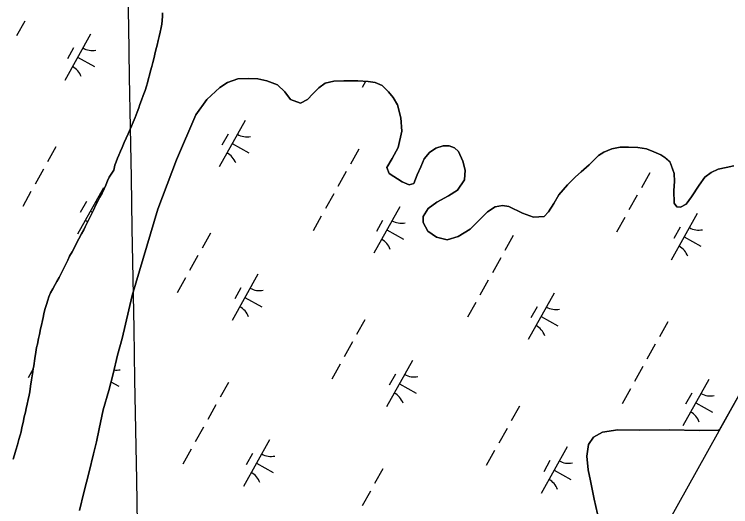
# Model space of a CAD drawing. Extents: x 3923531 to 3943530, y 207391 to 229799.
# Drawn here: x 3935631 to 3936304, y 212770 to 213232 of the extents above; entities that cross this region are included whole.
import ezdxf

# ---------------------------------------------------------------- set-up
doc = ezdxf.new("R2010")
doc.units = 0
for name, color, linetype in [('V-GRID-FRAM', 7, 'Continuous'), ('V-GRID-MAJR', 7, 'Continuous'), ('V-TOPO-SHOR', 7, 'Continuous'), ('V-WETL-SWMP', 7, 'Continuous')]:
    doc.layers.add(name, color=color, linetype=linetype)

msp = doc.modelspace()

# ---------------------------------------------------------------- linework, layer by layer
at = {"layer": 'V-GRID-FRAM'}
msp.add_lwpolyline([(3941569.42, 222286.79), (3934196.47, 209089.08), (3926890.07, 213186.24), (3934009.8, 226348.12), (3941569.42, 222286.79)], dxfattribs=at)
at = {"layer": 'V-GRID-MAJR'}
msp.add_spline([(3935779.93, 210874.81), (3935760.83, 211942.59), (3935652.4, 218002.59), (3935543.98, 224062.57), (3935501.82, 226418.85)], degree=3, dxfattribs=at)
at = {"layer": 'V-TOPO-SHOR'}
for points in [[(3935716.42, 213071.88), (3935718.21, 213076), (3935719.31, 213078.88), (3935719.57, 213079.53), (3935724.01, 213085.96), (3935725.06, 213090.67), (3935726.25, 213093.72), (3935727.61, 213097.18), (3935728.8, 213100.06), (3935730.33, 213103.77), (3935731.77, 213107.23), (3935733.73, 213111.84), (3935735.6, 213116.13), (3935737.63, 213120.08), (3935739.5, 213124.52), (3935740.6, 213127.33), (3935742.3, 213131.03), (3935743.92, 213135.4), (3935745.88, 213140.34), (3935747.41, 213144.55), (3935748.44, 213147.76), (3935749.89, 213151.72), (3935751.6, 213156.25), (3935753.3, 213160.87), (3935754.67, 213164.99), (3935755.62, 213168.04), (3935756.74, 213172.08), (3935757.6, 213175.22), (3935758.47, 213179.18), (3935759.67, 213183.31), (3935760.54, 213187.02), (3935761.84, 213191.89), (3935762.45, 213194.86), (3935763.49, 213199.07), (3935764.61, 213203.45), (3935765.65, 213207.9), (3935766.52, 213211.53), (3935767.64, 213215.74), (3935768.44, 213220.04), (3935769.13, 213223.09), (3935769.5, 213226.56), (3935769.79, 213230.53), (3935769.83, 213233.68)], [(3935840.65, 213171.69), (3935830.82, 213168.46), (3935823.67, 213163.59), (3935811.49, 213152.21), (3935801.22, 213137.91), (3935782.9, 213095.83), (3935765.28, 213049.33), (3935741.15, 212968.15), (3935731.88, 212927.9), (3935727.51, 212912.14), (3935723.23, 212894.54), (3935719.29, 212878.98), (3935714.04, 212860.96), (3935710.08, 212843.15), (3935707.68, 212830.8), (3935704.87, 212819.64), (3935700.91, 212802.58), (3935695.97, 212783.27), (3935691.69, 212766.21)], [(3936306.53, 213090.06), (3936299.42, 213088.64), (3936291.87, 213086.89), (3936285.27, 213083.84), (3936279.52, 213079.49), (3936274.16, 213071.91), (3936266.73, 213060.92), (3936261.81, 213054.19), (3936256.5, 213051.13), (3936252.96, 213051.49), (3936250.52, 213054.85), (3936250.12, 213067.02), (3936250.96, 213075.4), (3936250.51, 213082.93), (3936246.86, 213093.35), (3936241.83, 213097.96), (3936238.05, 213100.3), (3936231.62, 213103.15), (3936224.66, 213105.92), (3936216.29, 213107.41), (3936207.68, 213107.61), (3936199.93, 213107.59), (3936191.85, 213106.17), (3936184.39, 213102.81), (3936179.62, 213099.74), (3936174.08, 213094.53), (3936170.81, 213091.02), (3936163.1, 213084.54), (3936157.77, 213079.65), (3936150.27, 213072.09), (3936142.2, 213062.71), (3936137.38, 213054.81), (3936132.35, 213046.9), (3936128.31, 213042.43), (3936118.41, 213041.68), (3936107.91, 213045.56), (3936095.17, 213051.72), (3936089.16, 213052.65), (3936082.26, 213051.65), (3936075, 213046.89), (3936067.6, 213039.44), (3936058.9, 213030.71), (3936047.52, 213023.52), (3936037.16, 213020.51), (3936027.18, 213023.1), (3936019.18, 213028.78), (3936014.64, 213036.9), (3936014.81, 213042.6), (3936019.41, 213049.86), (3936027.44, 213056.02), (3936038.59, 213061.92), (3936047.04, 213067.31), (3936053.6, 213077.03), (3936054.02, 213085.96), (3936052.07, 213094.37), (3936047.76, 213103.46), (3936044.25, 213106.94), (3936039.21, 213108.93), (3936033.51, 213108.99), (3936026.6, 213106.59), (3936020.74, 213102.57), (3936015.62, 213096.6), (3936012.52, 213089.21), (3936009.21, 213081.61), (3936006.01, 213073.58), (3936001.58, 213072.12), (3935994.83, 213074.88), (3935982.87, 213082.76), (3935980.67, 213088.38), (3935985.5, 213096.82), (3935991.31, 213107.3), (3935994.5, 213122.76), (3935993.56, 213135.04), (3935990.57, 213147.44), (3935986.45, 213154.16), (3935982.1, 213159.69), (3935976.03, 213165.36), (3935969.61, 213168.33), (3935962.95, 213169.26), (3935953.16, 213169.8), (3935940.25, 213169.94), (3935930.68, 213169.62), (3935922.69, 213167.55), (3935916.73, 213163.42), (3935910.96, 213157.57), (3935905.95, 213152.25), (3935899.35, 213148.88), (3935890.14, 213152.21), (3935884.73, 213159.47), (3935877.81, 213166.11), (3935867.74, 213169.77), (3935859.37, 213171.69), (3935850.44, 213172.23), (3935840.65, 213171.69)], [(3935629.49, 212814.52), (3935630.7, 212818.48), (3935632.07, 212823.02), (3935633.53, 212827.97), (3935634.83, 212833), (3935636.03, 212837.04), (3935636.81, 212840.18), (3935637.52, 212844.23), (3935638.73, 212849.01), (3935639.86, 212854.21), (3935640.99, 212858.75), (3935641.69, 212862.05), (3935642.47, 212866.1), (3935643.44, 212870.56), (3935644.31, 212874.69), (3935644.92, 212877.91), (3935645.8, 212882.95), (3935646.62, 212889.06), (3935647.59, 212894.76), (3935648.22, 212899.22), (3935648.83, 212902.2), (3935649.65, 212909.14), (3935650.71, 212915.09), (3935651.42, 212919.3), (3935652.2, 212922.6), (3935653.17, 212927.89), (3935654.12, 212931.77), (3935655.17, 212936.8), (3935655.95, 212940.35), (3935656.83, 212944.65), (3935657.52, 212947.62), (3935658.14, 212950.92), (3935659.26, 212954.96), (3935660.72, 212959.75), (3935662.07, 212963.9), (3935663.05, 212967), (3935664.5, 212970.61), (3935666.61, 212974.66), (3935668.89, 212978.57), (3935670.49, 212981.52), (3935672.68, 212985.1), (3935674.8, 212989.43), (3935676.75, 212993.38), (3935678.19, 212996.46), (3935680.64, 213001.44), (3935682.5, 213005.07), (3935684.7, 213009.2), (3935686.98, 213013.38), (3935689.35, 213018.09), (3935691.21, 213021.64), (3935693.74, 213026.14), (3935695.69, 213029.84), (3935697.21, 213032.88), (3935699.33, 213037.13), (3935700.93, 213040.16), (3935702.71, 213043.9), (3935705, 213048.55), (3935707.2, 213053.28), (3935709.4, 213057.64), (3935711, 213060.67), (3935712.95, 213064.41), (3935714.98, 213068.44), (3935716.42, 213071.88)], [(3936189.61, 212656.84), (3936183.13, 212659.99), (3936175.67, 212666.64), (3936171.78, 212674.53), (3936169.45, 212688.01), (3936170.51, 212706.28), (3936177, 212719.12), (3936182.5, 212730.15), (3936183.08, 212743.16), (3936179.99, 212756.32), (3936175.49, 212776.92), (3936172.02, 212794.27), (3936169.76, 212804.52), (3936168.61, 212817.23), (3936170.13, 212828.29), (3936174.83, 212835.13), (3936183.28, 212839.77), (3936197.5, 212841.98), (3936217.73, 212841.87), (3936245.81, 212841.99), (3936274.53, 212841.35), (3936291.97, 212841.8), (3936292.98, 212841.87)]]:
    msp.add_lwpolyline(points, dxfattribs=at)
at = {"layer": 'V-WETL-SWMP'}
for p, q in [((3935640.26, 213226.06), (3935632.45, 213212.09)), ((3935702.22, 213213.87), (3935677.83, 213170.22)), ((3935686.21, 213201.05), (3935680.36, 213190.57)), ((3935690.02, 213192.04), (3935705.74, 213183.27)), ((3935823.67, 213163.59), (3935830.82, 213168.46)), ((3935830.82, 213168.46), (3935840.65, 213171.69)), ((3935840.65, 213171.69), (3935850.44, 213172.22)), ((3935850.44, 213172.22), (3935859.37, 213171.7)), ((3935859.37, 213171.7), (3935867.74, 213169.77)), ((3935867.74, 213169.77), (3935877.81, 213166.11)), ((3935877.81, 213166.11), (3935884.73, 213159.47)), ((3935916.73, 213163.43), (3935922.69, 213167.56)), ((3935922.69, 213167.56), (3935930.68, 213169.62)), ((3935930.68, 213169.62), (3935940.25, 213169.94)), ((3935940.25, 213169.94), (3935953.16, 213169.8)), ((3935953.16, 213169.8), (3935962.95, 213169.26)), ((3935960.61, 213169.39), (3935957.45, 213163.74)), ((3935962.95, 213169.26), (3935969.61, 213168.33)), ((3935969.61, 213168.33), (3935976.03, 213165.36)), ((3935811.49, 213152.21), (3935823.67, 213163.59)), ((3935884.73, 213159.47), (3935890.14, 213152.21)), ((3935910.96, 213157.57), (3935916.73, 213163.43)), ((3935976.03, 213165.36), (3935982.1, 213159.69)), ((3935982.1, 213159.69), (3935986.45, 213154.16)), ((3935905.95, 213152.25), (3935910.96, 213157.57)), ((3935986.45, 213154.16), (3935990.57, 213147.44)), ((3935801.22, 213137.91), (3935811.49, 213152.21)), ((3935890.14, 213152.21), (3935899.35, 213148.88)), ((3935899.35, 213148.88), (3935905.95, 213152.25)), ((3935990.57, 213147.44), (3935993.56, 213135.04)), ((3935782.9, 213095.83), (3935801.22, 213137.91)), ((3935847.43, 213132.75), (3935823.04, 213089.09)), ((3935993.56, 213135.04), (3935994.5, 213122.76)), ((3935831.43, 213119.92), (3935825.58, 213109.44)), ((3935994.5, 213122.76), (3935991.31, 213107.3)), ((3935669.55, 213107.8), (3935661.75, 213093.83)), ((3935835.24, 213110.92), (3935850.95, 213102.14)), ((3935954.09, 213105.71), (3935946.29, 213091.75)), ((3935991.31, 213107.3), (3935985.5, 213096.82)), ((3936020.74, 213102.57), (3936026.6, 213106.59)), ((3936026.6, 213106.59), (3936033.51, 213108.99)), ((3936033.51, 213108.99), (3936039.21, 213108.93)), ((3936039.21, 213108.93), (3936044.24, 213106.94)), ((3936044.24, 213106.94), (3936047.76, 213103.46)), ((3936184.39, 213102.81), (3936191.85, 213106.17)), ((3936191.85, 213106.17), (3936199.93, 213107.59)), ((3936199.93, 213107.59), (3936207.68, 213107.61)), ((3936207.68, 213107.61), (3936216.28, 213107.41)), ((3936216.28, 213107.41), (3936224.66, 213105.92)), ((3936224.66, 213105.92), (3936231.62, 213103.15)), ((3936015.62, 213096.6), (3936020.74, 213102.57)), ((3936047.76, 213103.46), (3936052.07, 213094.37)), ((3936174.08, 213094.53), (3936179.62, 213099.74)), ((3936179.62, 213099.74), (3936184.39, 213102.81)), ((3936231.62, 213103.15), (3936238.05, 213100.31)), ((3936238.05, 213100.31), (3936241.83, 213097.96)), ((3935765.28, 213049.33), (3935782.9, 213095.83)), ((3935985.5, 213096.82), (3935980.67, 213088.38)), ((3936012.53, 213089.21), (3936015.62, 213096.6)), ((3936052.07, 213094.37), (3936054.02, 213085.96)), ((3936170.81, 213091.02), (3936174.08, 213094.53)), ((3936241.83, 213097.96), (3936246.86, 213093.34)), ((3936246.86, 213093.34), (3936250.51, 213082.93)), ((3935657.85, 213086.85), (3935650.04, 213072.88)), ((3935980.67, 213088.38), (3935982.87, 213082.76)), ((3936009.21, 213081.61), (3936012.53, 213089.21)), ((3936054.02, 213085.96), (3936053.6, 213077.03)), ((3936163.1, 213084.54), (3936170.81, 213091.02)), ((3936285.27, 213083.84), (3936291.87, 213086.89)), ((3936291.87, 213086.89), (3936299.42, 213088.64)), ((3936299.42, 213088.64), (3936306.53, 213090.06)), ((3935942.39, 213084.76), (3935934.59, 213070.79)), ((3935982.87, 213082.76), (3935994.83, 213074.88)), ((3936006.01, 213073.57), (3936009.21, 213081.61)), ((3936150.27, 213072.09), (3936157.77, 213079.65)), ((3936157.77, 213079.65), (3936163.1, 213084.54)), ((3936227.58, 213083.51), (3936219.78, 213069.54)), ((3936250.51, 213082.93), (3936250.96, 213075.4)), ((3936274.16, 213071.91), (3936279.52, 213079.49)), ((3936279.52, 213079.49), (3936285.27, 213083.84)), ((3935994.83, 213074.88), (3936001.58, 213072.12)), ((3936001.58, 213072.12), (3936006.01, 213073.57)), ((3936053.6, 213077.03), (3936047.04, 213067.31)), ((3936142.2, 213062.71), (3936150.27, 213072.09)), ((3936250.96, 213075.4), (3936250.12, 213067.02)), ((3936266.73, 213060.91), (3936274.16, 213071.91)), ((3935646.14, 213065.89), (3935638.34, 213051.93)), ((3935714.23, 213069.43), (3935689.84, 213025.78)), ((3936047.04, 213067.31), (3936038.58, 213061.92)), ((3936250.12, 213067.02), (3936250.52, 213054.85)), ((3935930.68, 213063.81), (3935922.88, 213049.84)), ((3936038.58, 213061.92), (3936027.44, 213056.02)), ((3936137.38, 213054.81), (3936142.2, 213062.71)), ((3936215.88, 213062.56), (3936208.08, 213048.59)), ((3936261.81, 213054.19), (3936266.73, 213060.91)), ((3935698.23, 213056.61), (3935692.37, 213046.13)), ((3935992.64, 213051.62), (3935968.26, 213007.97)), ((3936027.44, 213056.02), (3936019.41, 213049.86)), ((3936075, 213046.89), (3936082.26, 213051.65)), ((3936082.26, 213051.65), (3936089.16, 213052.65)), ((3936089.16, 213052.65), (3936095.17, 213051.72)), ((3936095.17, 213051.72), (3936107.91, 213045.56)), ((3936132.35, 213046.9), (3936137.38, 213054.81)), ((3936250.52, 213054.85), (3936252.96, 213051.49)), ((3936256.51, 213051.13), (3936261.81, 213054.19)), ((3935702.04, 213047.61), (3935703.99, 213046.51)), ((3935741.15, 212968.15), (3935765.28, 213049.33)), ((3936019.41, 213049.86), (3936014.81, 213042.6)), ((3936067.6, 213039.44), (3936075, 213046.89)), ((3936107.91, 213045.56), (3936118.41, 213041.68)), ((3936128.31, 213042.43), (3936132.35, 213046.9)), ((3936272.26, 213045.14), (3936247.88, 213001.49)), ((3936252.96, 213051.49), (3936256.51, 213051.13)), ((3936409.99, 213051.31), (3936292.98, 212841.87)), ((3935918.98, 213042.86), (3935911.18, 213028.89)), ((3935976.64, 213038.8), (3935970.79, 213028.32)), ((3936014.81, 213042.6), (3936014.64, 213036.9)), ((3936058.9, 213030.71), (3936067.6, 213039.44)), ((3936118.41, 213041.68), (3936128.31, 213042.43)), ((3936204.17, 213041.61), (3936196.37, 213027.64)), ((3936014.64, 213036.9), (3936019.18, 213028.78)), ((3936256.26, 213032.32), (3936250.41, 213021.84)), ((3935814.76, 213026.67), (3935806.96, 213012.71)), ((3935980.45, 213029.8), (3935996.17, 213021.02)), ((3936019.18, 213028.78), (3936027.18, 213023.1)), ((3936047.52, 213023.52), (3936058.9, 213030.71)), ((3936027.18, 213023.1), (3936037.16, 213020.51)), ((3936037.16, 213020.51), (3936047.52, 213023.52)), ((3936099.31, 213024.59), (3936091.5, 213010.62)), ((3936260.07, 213023.32), (3936275.78, 213014.54)), ((3935803.06, 213005.72), (3935795.26, 212991.75)), ((3936087.6, 213003.64), (3936079.8, 212989.67)), ((3935791.35, 212984.77), (3935783.55, 212970.8)), ((3935859.44, 212988.31), (3935835.06, 212944.66)), ((3936075.9, 212982.68), (3936068.09, 212968.72)), ((3935843.44, 212975.48), (3935837.59, 212965.01)), ((3935731.88, 212927.9), (3935741.15, 212968.15)), ((3935847.25, 212966.48), (3935862.96, 212957.7)), ((3936137.86, 212970.5), (3936113.47, 212926.85)), ((3936064.19, 212961.73), (3936056.39, 212947.76)), ((3936121.86, 212957.67), (3936116, 212947.2)), ((3935959.98, 212945.55), (3935952.18, 212931.58)), ((3936125.66, 212948.67), (3936141.38, 212939.89)), ((3936244.52, 212943.46), (3936236.72, 212929.5)), ((3935727.51, 212912.14), (3935731.88, 212927.9)), ((3935948.27, 212924.6), (3935940.47, 212910.63)), ((3936232.82, 212922.51), (3936225.01, 212908.54)), ((3935723.23, 212894.54), (3935727.51, 212912.14)), ((3935936.57, 212903.65), (3935928.77, 212889.68)), ((3936004.66, 212907.18), (3935980.27, 212863.53)), ((3935648.23, 212899.27), (3935643.57, 212890.93)), ((3936221.11, 212901.56), (3936213.31, 212887.59)), ((3935719.29, 212878.98), (3935723.23, 212894.54)), ((3935988.65, 212894.36), (3935982.8, 212883.88)), ((3935721.34, 212887.09), (3935728.56, 212883.06)), ((3935831.7, 212886.63), (3935823.9, 212872.66)), ((3935992.46, 212885.36), (3936008.18, 212876.58)), ((3936283.07, 212889.37), (3936258.69, 212845.72)), ((3935714.04, 212860.96), (3935719.29, 212878.98)), ((3936209.41, 212880.61), (3936201.6, 212866.64)), ((3936267.07, 212876.55), (3936261.22, 212866.07)), ((3935820, 212865.68), (3935812.19, 212851.71)), ((3936105.19, 212864.43), (3936097.39, 212850.46)), ((3936270.88, 212867.55), (3936286.59, 212858.77)), ((3935710.08, 212843.15), (3935714.04, 212860.96)), ((3935707.68, 212830.8), (3935710.08, 212843.15)), ((3935808.29, 212844.72), (3935800.49, 212830.76)), ((3936093.49, 212843.47), (3936085.68, 212829.51)), ((3936183.28, 212839.77), (3936174.84, 212835.13)), ((3936197.5, 212841.98), (3936183.28, 212839.77)), ((3936217.73, 212841.86), (3936197.5, 212841.98)), ((3936245.81, 212841.99), (3936217.73, 212841.86)), ((3936274.53, 212841.35), (3936245.81, 212841.99)), ((3936291.97, 212841.8), (3936274.53, 212841.35)), ((3936292.98, 212841.87), (3936291.97, 212841.8)), ((3935704.87, 212819.64), (3935707.68, 212830.8)), ((3935870.25, 212832.54), (3935845.87, 212788.89)), ((3936174.84, 212835.13), (3936170.13, 212828.29)), ((3935796.59, 212823.77), (3935788.78, 212809.8)), ((3936149.87, 212826.06), (3936125.49, 212782.41)), ((3936170.13, 212828.29), (3936168.61, 212817.23)), ((3935700.91, 212802.58), (3935704.87, 212819.64)), ((3935854.25, 212819.71), (3935848.4, 212809.24)), ((3936081.78, 212822.52), (3936073.98, 212808.55)), ((3936168.61, 212817.23), (3936169.77, 212804.52)), ((3935858.06, 212810.71), (3935873.77, 212801.93)), ((3936133.87, 212813.23), (3936128.02, 212802.76)), ((3935695.97, 212783.27), (3935700.91, 212802.58)), ((3935976.92, 212805.5), (3935969.11, 212791.54)), ((3936137.68, 212804.23), (3936153.39, 212795.46)), ((3936169.77, 212804.52), (3936172.02, 212794.27)), ((3936172.02, 212794.27), (3936175.49, 212776.92)), ((3935691.69, 212766.21), (3935695.97, 212783.27)), ((3935965.21, 212784.55), (3935957.41, 212770.58)), ((3936175.49, 212776.92), (3936179.99, 212756.32))]:
    msp.add_line(p, q, dxfattribs=at)
for points in [[(3935769.83, 213233.68), (3935769.79, 213230.53), (3935769.5, 213226.56), (3935769.13, 213223.09), (3935768.44, 213220.04), (3935767.64, 213215.74), (3935766.52, 213211.54), (3935765.65, 213207.9), (3935764.61, 213203.45), (3935763.49, 213199.07), (3935762.45, 213194.86), (3935761.84, 213191.89), (3935760.54, 213187.02), (3935759.67, 213183.31), (3935758.47, 213179.18), (3935757.6, 213175.22), (3935756.74, 213172.08), (3935755.62, 213168.04), (3935754.67, 213164.99), (3935753.3, 213160.87), (3935751.6, 213156.25), (3935749.89, 213151.72), (3935748.44, 213147.76), (3935747.41, 213144.55), (3935745.88, 213140.34), (3935743.92, 213135.4), (3935742.3, 213131.03), (3935740.6, 213127.33), (3935739.5, 213124.52), (3935737.63, 213120.08), (3935735.6, 213116.13), (3935733.73, 213111.84), (3935731.77, 213107.23), (3935730.33, 213103.77), (3935728.8, 213100.06), (3935727.61, 213097.18), (3935726.25, 213093.72), (3935725.06, 213090.67), (3935724.01, 213085.96), (3935719.57, 213079.53), (3935719.31, 213078.88), (3935718.21, 213076), (3935716.42, 213071.88)], [(3935716.42, 213071.88), (3935714.98, 213068.44), (3935712.95, 213064.4), (3935711, 213060.67), (3935709.4, 213057.64), (3935707.2, 213053.28), (3935705, 213048.55), (3935702.71, 213043.89), (3935700.93, 213040.16), (3935699.32, 213037.13), (3935697.21, 213032.88), (3935695.69, 213029.84), (3935693.74, 213026.13), (3935691.21, 213021.64), (3935689.35, 213018.09), (3935686.98, 213013.38), (3935684.7, 213009.2), (3935682.5, 213005.07), (3935680.64, 213001.43), (3935678.19, 212996.46), (3935676.75, 212993.38), (3935674.8, 212989.43), (3935672.68, 212985.1), (3935670.49, 212981.52), (3935668.89, 212978.58), (3935666.61, 212974.66), (3935664.5, 212970.61), (3935663.05, 212967), (3935662.07, 212963.9), (3935660.72, 212959.75), (3935659.26, 212954.96), (3935658.14, 212950.92), (3935657.52, 212947.62), (3935656.83, 212944.65), (3935655.95, 212940.35), (3935655.17, 212936.8), (3935654.12, 212931.77), (3935653.17, 212927.89), (3935652.2, 212922.6), (3935651.42, 212919.3), (3935650.71, 212915.08), (3935649.65, 212909.14), (3935648.83, 212902.2), (3935648.22, 212899.22), (3935647.59, 212894.76), (3935646.62, 212889.06), (3935645.81, 212882.95), (3935644.92, 212877.91), (3935644.31, 212874.69), (3935643.44, 212870.56), (3935642.48, 212866.1), (3935641.69, 212862.05), (3935640.99, 212858.75), (3935639.86, 212854.21), (3935638.73, 212849.01), (3935637.52, 212844.23), (3935636.81, 212840.18), (3935636.03, 212837.04), (3935634.83, 212833), (3935633.53, 212827.97), (3935632.07, 212823.02), (3935630.7, 212818.48), (3935629.49, 212814.52)]]:
    msp.add_lwpolyline(points, dxfattribs=at)
for centre, start, end in [((3935703.7, 213216.04), 240.03808, 281.58174), ((3935676.76, 213167.81), 20.03808, 61.58174), ((3935848.92, 213134.92), 240.03808, 281.58174), ((3935821.97, 213086.69), 20.03808, 61.58174), ((3935715.72, 213071.6), 240.03808, 245.34165), ((3935688.77, 213023.38), 52.66121, 61.58174), ((3935994.13, 213053.79), 240.03808, 281.58174), ((3936273.75, 213047.32), 240.03808, 281.58174), ((3935967.19, 213005.57), 20.03808, 61.58174), ((3936246.81, 212999.09), 20.03808, 61.58174), ((3935860.93, 212990.48), 240.03808, 281.58174), ((3935833.99, 212942.25), 20.03808, 61.58174), ((3936139.34, 212972.67), 240.03808, 281.58174), ((3936112.4, 212924.44), 20.03808, 61.58174), ((3935726.52, 212915.83), 262.29384, 281.58174), ((3936006.14, 212909.36), 240.03808, 281.58174), ((3935979.2, 212861.13), 20.03808, 61.58174), ((3936284.56, 212891.55), 240.03808, 281.58174), ((3936257.61, 212843.32), 20.03808, 61.58174), ((3935871.74, 212834.71), 240.03808, 281.58174), ((3936151.36, 212828.23), 240.03808, 281.58174), ((3935844.79, 212786.48), 20.03808, 61.58174), ((3936124.41, 212780), 20.03808, 61.58174)]:
    msp.add_arc(centre, 17.62, start, end, dxfattribs=at)

doc.saveas('drawing.dxf')
